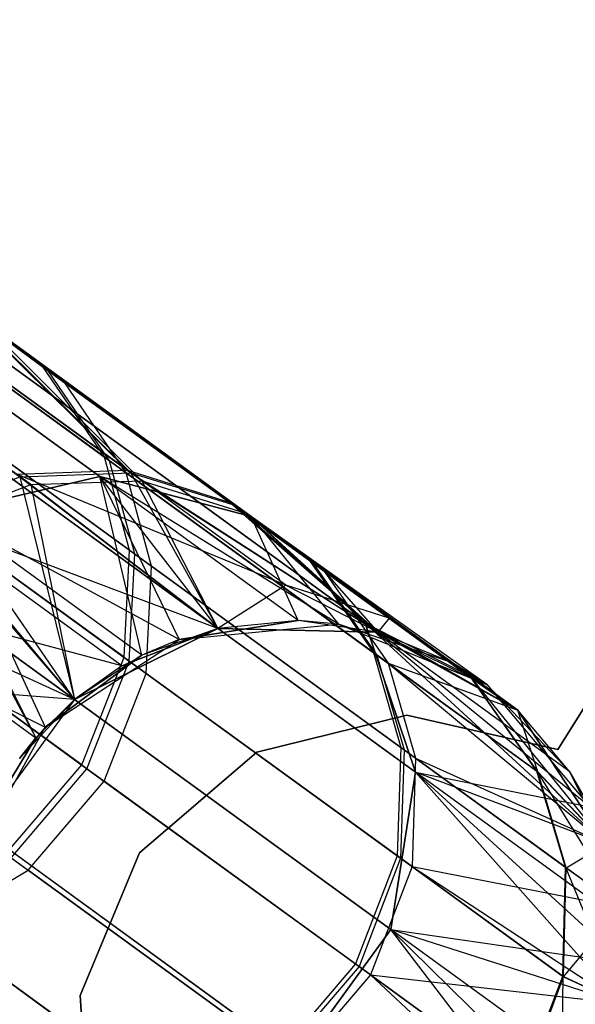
# Model space of a CAD drawing. Extents: x 0.3 to 7.1, y -3.38 to 3.38.
# Tile 442 of 604: x 6.29 to 6.45, y -1.95 to -1.66. Entities that reach past the tile are written whole.
import ezdxf

# ---------------------------------------------------------------- set-up
doc = ezdxf.new("R2010")
doc.units = 0
doc.header["$LTSCALE"] = 2.54
doc.layers.get('0').update_dxf_attribs({"linetype": 'CONTINUOUS'})

# ---------------------------------------------------------------- blocks, each defined once
blk = doc.blocks.new('SINGLES_AVVSTL_STL')
at = {"color": 0}
for p, q in [((6.31743, -1.79478, 56.90238), (6.13204, -1.66009, 56.27062)), ((6.31743, -1.79478, 56.90238), (6.13204, -1.66009, 56.27062)), ((6.13402, -1.66153, 60.05931), (6.31844, -1.79551, 59.42719)), ((6.13402, -1.66153, 60.05931), (6.31844, -1.79551, 59.42719)), ((6.10254, -1.66395, 60.0473), (6.28524, -1.79669, 59.42105)), ((6.10254, -1.66395, 60.0473), (6.28524, -1.79669, 59.42105)), ((6.28848, -1.79904, 52.51915), (6.10886, -1.66854, 53.14683)), ((6.28848, -1.79904, 52.51915), (6.10886, -1.66854, 53.14683)), ((6.3217, -1.79788, 52.52513), (6.1404, -1.66616, 53.15869)), ((6.3217, -1.79788, 52.52513), (6.1404, -1.66616, 53.15869)), ((6.44606, -1.87822, 1.7), (6.5795, -1.66615, 1.7)), ((6.5795, -1.66615, 1.9), (6.44606, -1.87822, 1.9)), ((6.5795, -1.66615, 1.9), (6.44606, -1.87822, 1.9)), ((6.44606, -1.87822, 1.7), (6.5795, -1.66615, 1.7)), ((6.13426, -1.66956, 18.76485), (6.30916, -1.79663, 18.15197)), ((6.13426, -1.66956, 18.76485), (6.30916, -1.79663, 18.15197)), ((6.30916, -1.79663, 22.5369), (6.13426, -1.66956, 21.92401)), ((6.30916, -1.79663, 22.5369), (6.13426, -1.66956, 21.92401)), ((6.17681, -1.67949, 18.78441), (6.35443, -1.80854, 18.162)), ((6.17681, -1.67949, 18.78441), (6.35443, -1.80854, 18.162)), ((6.35443, -1.80854, 22.52687), (6.17681, -1.67949, 21.90446)), ((6.35443, -1.80854, 22.52687), (6.17681, -1.67949, 21.90446)), ((6.29223, -1.7639, 56.55886), (6.1825, -1.68417, 56.24303)), ((6.29223, -1.7639, 56.55886), (6.1825, -1.68417, 56.24303)), ((6.18452, -1.68564, 60.0868), (6.29376, -1.76501, 59.77075)), ((6.18452, -1.68564, 60.0868), (6.29376, -1.76501, 59.77075)), ((6.19104, -1.69038, 53.18583), (6.29872, -1.76861, 52.86893)), ((6.19104, -1.69038, 53.18583), (6.29872, -1.76861, 52.86893)), ((6.20799, -1.70928, 18.80517), (6.3885, -1.84042, 18.17265)), ((6.20799, -1.70928, 18.80517), (6.3885, -1.84042, 18.17265)), ((6.3885, -1.84042, 22.51622), (6.20799, -1.70928, 21.8837)), ((6.3885, -1.84042, 22.51622), (6.20799, -1.70928, 21.8837)), ((6.31051, -1.79078, 56.54774), (6.19957, -1.71018, 56.22842)), ((6.31051, -1.79078, 56.54774), (6.19957, -1.71018, 56.22842)), ((6.20162, -1.71166, 60.10134), (6.31206, -1.79191, 59.78181)), ((6.20162, -1.71166, 60.10134), (6.31206, -1.79191, 59.78181)), ((6.20821, -1.71645, 53.2002), (6.31707, -1.79555, 52.87981)), ((6.20821, -1.71645, 53.2002), (6.31707, -1.79555, 52.87981)), ((6.31802, -1.81864, 56.53958), (6.20619, -1.7374, 56.21771)), ((6.31802, -1.81864, 56.53958), (6.20619, -1.7374, 56.21771)), ((6.20825, -1.7389, 60.11202), (6.31958, -1.81978, 59.78992)), ((6.20825, -1.7389, 60.11202), (6.31958, -1.81978, 59.78992)), ((6.2149, -1.74372, 53.21075), (6.32463, -1.82345, 52.88779)), ((6.2149, -1.74372, 53.21075), (6.32463, -1.82345, 52.88779)), ((6.26903, -1.74704, 56.56928), (6.34781, -1.80428, 56.89525)), ((6.26903, -1.74704, 56.56928), (6.31743, -1.79478, 56.90238)), ((6.26903, -1.74704, 56.56928), (6.31743, -1.79478, 56.90238)), ((6.26903, -1.74704, 56.56928), (6.34781, -1.80428, 56.89525)), ((6.27054, -1.74814, 59.76038), (6.31844, -1.79551, 59.42719)), ((6.27054, -1.74814, 59.76038), (6.31844, -1.79551, 59.42719)), ((6.27054, -1.74814, 59.76038), (6.34883, -1.80502, 59.43426)), ((6.27054, -1.74814, 59.76038), (6.34883, -1.80502, 59.43426)), ((6.22068, -1.7521, 18.82238), (6.40357, -1.88498, 18.18148)), ((6.22068, -1.7521, 18.82238), (6.40357, -1.88498, 18.18148)), ((6.40357, -1.88498, 22.50739), (6.22068, -1.7521, 21.86649)), ((6.40357, -1.88498, 22.50739), (6.22068, -1.7521, 21.86649)), ((6.35213, -1.80741, 52.53201), (6.27545, -1.7517, 52.85874)), ((6.3217, -1.79788, 52.52513), (6.27545, -1.7517, 52.85874)), ((6.3217, -1.79788, 52.52513), (6.27545, -1.7517, 52.85874)), ((6.35213, -1.80741, 52.53201), (6.27545, -1.7517, 52.85874)), ((6.31051, -1.79078, 56.54774), (6.29223, -1.7639, 56.55886)), ((6.29223, -1.7639, 56.55886), (6.37183, -1.82173, 56.88823)), ((6.31051, -1.79078, 56.54774), (6.29223, -1.7639, 56.55886)), ((6.29223, -1.7639, 56.55886), (6.37183, -1.82173, 56.88823)), ((6.31206, -1.79191, 59.78181), (6.29376, -1.76501, 59.77075)), ((6.31206, -1.79191, 59.78181), (6.29376, -1.76501, 59.77075)), ((6.29376, -1.76501, 59.77075), (6.37286, -1.82248, 59.44122)), ((6.29376, -1.76501, 59.77075), (6.37286, -1.82248, 59.44122)), ((6.31707, -1.79555, 52.87981), (6.29872, -1.76861, 52.86893)), ((6.3762, -1.8249, 52.53879), (6.29872, -1.76861, 52.86893)), ((6.31707, -1.79555, 52.87981), (6.29872, -1.76861, 52.86893)), ((6.3762, -1.8249, 52.53879), (6.29872, -1.76861, 52.86893)), ((6.3164, -1.85068, 56.5332), (6.20388, -1.76893, 56.20934)), ((6.3164, -1.85068, 56.5332), (6.20388, -1.76893, 56.20934)), ((6.20596, -1.77044, 60.12035), (6.31797, -1.85182, 59.79626)), ((6.20596, -1.77044, 60.12035), (6.31797, -1.85182, 59.79626)), ((6.21264, -1.77529, 53.21898), (6.32306, -1.85551, 52.89401)), ((6.21264, -1.77529, 53.21898), (6.32306, -1.85551, 52.89401)), ((6.31802, -1.81864, 56.53958), (6.31051, -1.79078, 56.54774)), ((6.31051, -1.79078, 56.54774), (6.39099, -1.84925, 56.88074)), ((6.31051, -1.79078, 56.54774), (6.39099, -1.84925, 56.88074)), ((6.31802, -1.81864, 56.53958), (6.31051, -1.79078, 56.54774)), ((6.31958, -1.81978, 59.78992), (6.31206, -1.79191, 59.78181)), ((6.31206, -1.79191, 59.78181), (6.39203, -1.85001, 59.44865)), ((6.31958, -1.81978, 59.78992), (6.31206, -1.79191, 59.78181)), ((6.31206, -1.79191, 59.78181), (6.39203, -1.85001, 59.44865)), ((6.28424, -1.79596, 56.90856), (6.31743, -1.79478, 56.90238)), ((6.28424, -1.79596, 56.90856), (6.31743, -1.79478, 56.90238)), ((6.31743, -1.79478, 56.90238), (6.34781, -1.80428, 56.89525)), ((6.36474, -1.82915, 57.23264), (6.31743, -1.79478, 56.90238)), ((6.31743, -1.79478, 56.90238), (6.34781, -1.80428, 56.89525)), ((6.36474, -1.82915, 57.23264), (6.31743, -1.79478, 56.90238)), ((6.21195, -1.79815, 18.83209), (6.3962, -1.93201, 18.18647)), ((6.21195, -1.79815, 18.83209), (6.3962, -1.93201, 18.18647)), ((6.3962, -1.93201, 22.5024), (6.21195, -1.79815, 21.85677)), ((6.3962, -1.93201, 22.5024), (6.21195, -1.79815, 21.85677)), ((6.25441, -1.80871, 59.41686), (6.28524, -1.79669, 59.42105)), ((6.25441, -1.80871, 59.41686), (6.28524, -1.79669, 59.42105)), ((6.26308, -1.80743, 18.14485), (6.30916, -1.79663, 18.15197)), ((6.26308, -1.80743, 18.14485), (6.30916, -1.79663, 18.15197)), ((6.30916, -1.79663, 22.5369), (6.26308, -1.80743, 22.54401)), ((6.30916, -1.79663, 22.5369), (6.26308, -1.80743, 22.54401)), ((6.34448, -1.84205, 57.56742), (6.28424, -1.79596, 56.90856)), ((6.34448, -1.84205, 57.56742), (6.28424, -1.79596, 56.90856)), ((6.36474, -1.82915, 57.23264), (6.28424, -1.79596, 56.90856)), ((6.36474, -1.82915, 57.23264), (6.28424, -1.79596, 56.90856)), ((6.28524, -1.79669, 59.42105), (6.31844, -1.79551, 59.42719)), ((6.28524, -1.79669, 59.42105), (6.31844, -1.79551, 59.42719)), ((6.28524, -1.79669, 59.42105), (6.30157, -1.86326, 58.76742)), ((6.28524, -1.79669, 59.42105), (6.30157, -1.86326, 58.76742)), ((6.28524, -1.79669, 59.42105), (6.34448, -1.84205, 58.76742)), ((6.28524, -1.79669, 59.42105), (6.34448, -1.84205, 58.76742)), ((6.28848, -1.79904, 52.51915), (6.3217, -1.79788, 52.52513)), ((6.28848, -1.79904, 52.51915), (6.3217, -1.79788, 52.52513)), ((6.30916, -1.79663, 18.15197), (6.33286, -1.84536, 17.50622)), ((6.3805, -1.84074, 17.50622), (6.30916, -1.79663, 18.15197)), ((6.30916, -1.79663, 18.15197), (6.35443, -1.80854, 18.162)), ((6.3805, -1.84074, 17.50622), (6.30916, -1.79663, 18.15197)), ((6.36847, -1.83972, 17.50622), (6.30916, -1.79663, 18.15197)), ((6.36847, -1.83972, 17.50622), (6.30916, -1.79663, 18.15197)), ((6.30916, -1.79663, 18.15197), (6.33286, -1.84536, 17.50622)), ((6.30916, -1.79663, 18.15197), (6.35443, -1.80854, 18.162)), ((6.32174, -1.85005, 23.18265), (6.30916, -1.79663, 22.5369)), ((6.34448, -1.84205, 23.18265), (6.30916, -1.79663, 22.5369)), ((6.32174, -1.85005, 23.18265), (6.30916, -1.79663, 22.5369)), ((6.34448, -1.84205, 23.18265), (6.30916, -1.79663, 22.5369)), ((6.36847, -1.83972, 23.18265), (6.30916, -1.79663, 22.5369)), ((6.36847, -1.83972, 23.18265), (6.30916, -1.79663, 22.5369)), ((6.35443, -1.80854, 22.52687), (6.30916, -1.79663, 22.5369)), ((6.35443, -1.80854, 22.52687), (6.30916, -1.79663, 22.5369)), ((6.32463, -1.82345, 52.88779), (6.31707, -1.79555, 52.87981)), ((6.39541, -1.85246, 52.54603), (6.31707, -1.79555, 52.87981)), ((6.32463, -1.82345, 52.88779), (6.31707, -1.79555, 52.87981)), ((6.39541, -1.85246, 52.54603), (6.31707, -1.79555, 52.87981)), ((6.31844, -1.79551, 59.42719), (6.34448, -1.84205, 58.76742)), ((6.31844, -1.79551, 59.42719), (6.34448, -1.84205, 58.76742)), ((6.31844, -1.79551, 59.42719), (6.39233, -1.8432, 58.76742)), ((6.31844, -1.79551, 59.42719), (6.34883, -1.80502, 59.43426)), ((6.31844, -1.79551, 59.42719), (6.39233, -1.8432, 58.76742)), ((6.31844, -1.79551, 59.42719), (6.34883, -1.80502, 59.43426)), ((6.3217, -1.79788, 52.52513), (6.34448, -1.84205, 51.88278)), ((6.3217, -1.79788, 52.52513), (6.34448, -1.84205, 51.88278)), ((6.3217, -1.79788, 52.52513), (6.39233, -1.8432, 51.88278)), ((6.3217, -1.79788, 52.52513), (6.35213, -1.80741, 52.53201)), ((6.3217, -1.79788, 52.52513), (6.39233, -1.8432, 51.88278)), ((6.3217, -1.79788, 52.52513), (6.35213, -1.80741, 52.53201)), ((6.30373, -1.88282, 56.53007), (6.19087, -1.80082, 56.20522)), ((6.30373, -1.88282, 56.53007), (6.19087, -1.80082, 56.20522)), ((6.25763, -1.81105, 52.51508), (6.28848, -1.79904, 52.51915)), ((6.25763, -1.81105, 52.51508), (6.28848, -1.79904, 52.51915)), ((6.28848, -1.79904, 52.51915), (6.30157, -1.86326, 51.88278)), ((6.28848, -1.79904, 52.51915), (6.30157, -1.86326, 51.88278)), ((6.28848, -1.79904, 52.51915), (6.34448, -1.84205, 51.88278)), ((6.28848, -1.79904, 52.51915), (6.34448, -1.84205, 51.88278)), ((6.19295, -1.80233, 60.12446), (6.30531, -1.88396, 59.79938)), ((6.19295, -1.80233, 60.12446), (6.30531, -1.88396, 59.79938)), ((6.39563, -1.83902, 57.22904), (6.34781, -1.80428, 56.89525)), ((6.39563, -1.83902, 57.22904), (6.34781, -1.80428, 56.89525)), ((6.34883, -1.80502, 59.43426), (6.39233, -1.8432, 58.76742)), ((6.34883, -1.80502, 59.43426), (6.39233, -1.8432, 58.76742)), ((6.42041, -1.85703, 59.10659), (6.34883, -1.80502, 59.43426)), ((6.42041, -1.85703, 59.10659), (6.34883, -1.80502, 59.43426)), ((6.19966, -1.8072, 53.22303), (6.31041, -1.88767, 52.89709)), ((6.19966, -1.8072, 53.22303), (6.31041, -1.88767, 52.89709)), ((6.31574, -1.85327, 57.56742), (6.25342, -1.80799, 56.91279)), ((6.31574, -1.85327, 57.56742), (6.25342, -1.80799, 56.91279)), ((6.34448, -1.84205, 57.56742), (6.25342, -1.80799, 56.91279)), ((6.34448, -1.84205, 57.56742), (6.25342, -1.80799, 56.91279)), ((6.25441, -1.80871, 59.41686), (6.29004, -1.87472, 58.76742)), ((6.25441, -1.80871, 59.41686), (6.29004, -1.87472, 58.76742)), ((6.25441, -1.80871, 59.41686), (6.30157, -1.86326, 58.76742)), ((6.25441, -1.80871, 59.41686), (6.30157, -1.86326, 58.76742)), ((6.26308, -1.80743, 18.14485), (6.29283, -1.87159, 17.50622)), ((6.33286, -1.84536, 17.50622), (6.26308, -1.80743, 18.14485)), ((6.33286, -1.84536, 17.50622), (6.26308, -1.80743, 18.14485)), ((6.32174, -1.85005, 17.50622), (6.26308, -1.80743, 18.14485)), ((6.32174, -1.85005, 17.50622), (6.26308, -1.80743, 18.14485)), ((6.26308, -1.80743, 18.14485), (6.29283, -1.87159, 17.50622)), ((6.30157, -1.86326, 23.18265), (6.26308, -1.80743, 22.54401)), ((6.30157, -1.86326, 23.18265), (6.26308, -1.80743, 22.54401)), ((6.32174, -1.85005, 23.18265), (6.26308, -1.80743, 22.54401)), ((6.32174, -1.85005, 23.18265), (6.26308, -1.80743, 22.54401)), ((6.35213, -1.80741, 52.53201), (6.39233, -1.8432, 51.88278)), ((6.35213, -1.80741, 52.53201), (6.39233, -1.8432, 51.88278)), ((6.35213, -1.80741, 52.53201), (6.3762, -1.8249, 52.53879)), ((6.35213, -1.80741, 52.53201), (6.3762, -1.8249, 52.53879)), ((6.35443, -1.80854, 18.162), (6.3805, -1.84074, 17.50622)), ((6.42483, -1.85879, 17.50622), (6.35443, -1.80854, 18.162)), ((6.35443, -1.80854, 18.162), (6.3885, -1.84042, 18.17265)), ((6.42483, -1.85879, 17.50622), (6.35443, -1.80854, 18.162)), ((6.41465, -1.85229, 17.50622), (6.35443, -1.80854, 18.162)), ((6.41465, -1.85229, 17.50622), (6.35443, -1.80854, 18.162)), ((6.35443, -1.80854, 18.162), (6.3805, -1.84074, 17.50622)), ((6.35443, -1.80854, 18.162), (6.3885, -1.84042, 18.17265)), ((6.43416, -1.86646, 23.18265), (6.35443, -1.80854, 22.52687)), ((6.41465, -1.85229, 23.18265), (6.35443, -1.80854, 22.52687)), ((6.36847, -1.83972, 23.18265), (6.35443, -1.80854, 22.52687)), ((6.36847, -1.83972, 23.18265), (6.35443, -1.80854, 22.52687)), ((6.39233, -1.8432, 23.18265), (6.35443, -1.80854, 22.52687)), ((6.41465, -1.85229, 23.18265), (6.35443, -1.80854, 22.52687)), ((6.39233, -1.8432, 23.18265), (6.35443, -1.80854, 22.52687)), ((6.43416, -1.86646, 23.18265), (6.35443, -1.80854, 22.52687)), ((6.3885, -1.84042, 22.51622), (6.35443, -1.80854, 22.52687)), ((6.3885, -1.84042, 22.51622), (6.35443, -1.80854, 22.52687)), ((6.25763, -1.81105, 52.51508), (6.29004, -1.87472, 51.88278)), ((6.25763, -1.81105, 52.51508), (6.29004, -1.87472, 51.88278)), ((6.25763, -1.81105, 52.51508), (6.30157, -1.86326, 51.88278)), ((6.25763, -1.81105, 52.51508), (6.30157, -1.86326, 51.88278)), ((6.3164, -1.85068, 56.5332), (6.31802, -1.81864, 56.53958)), ((6.3164, -1.85068, 56.5332), (6.31802, -1.81864, 56.53958)), ((6.31802, -1.81864, 56.53958), (6.39914, -1.87759, 56.87524)), ((6.31802, -1.81864, 56.53958), (6.39914, -1.87759, 56.87524)), ((6.31797, -1.85182, 59.79626), (6.31958, -1.81978, 59.78992)), ((6.31797, -1.85182, 59.79626), (6.31958, -1.81978, 59.78992)), ((6.31958, -1.81978, 59.78992), (6.40019, -1.87835, 59.4541)), ((6.31958, -1.81978, 59.78992), (6.40019, -1.87835, 59.4541)), ((6.37183, -1.82173, 56.88823), (6.39099, -1.84925, 56.88074)), ((6.42015, -1.85684, 57.22551), (6.37183, -1.82173, 56.88823)), ((6.37183, -1.82173, 56.88823), (6.39099, -1.84925, 56.88074)), ((6.42015, -1.85684, 57.22551), (6.37183, -1.82173, 56.88823)), ((6.32306, -1.85551, 52.89401), (6.32463, -1.82345, 52.88779)), ((6.32306, -1.85551, 52.89401), (6.32463, -1.82345, 52.88779)), ((6.40359, -1.88082, 52.55134), (6.32463, -1.82345, 52.88779)), ((6.40359, -1.88082, 52.55134), (6.32463, -1.82345, 52.88779)), ((6.37286, -1.82248, 59.44122), (6.39203, -1.85001, 59.44865)), ((6.37286, -1.82248, 59.44122), (6.42041, -1.85703, 59.10659)), ((6.37286, -1.82248, 59.44122), (6.39203, -1.85001, 59.44865)), ((6.37286, -1.82248, 59.44122), (6.42041, -1.85703, 59.10659)), ((6.3762, -1.8249, 52.53879), (6.39233, -1.8432, 51.88278)), ((6.3762, -1.8249, 52.53879), (6.39233, -1.8432, 51.88278)), ((6.3762, -1.8249, 52.53879), (6.43416, -1.86646, 51.88278)), ((6.3762, -1.8249, 52.53879), (6.43416, -1.86646, 51.88278)), ((6.3762, -1.8249, 52.53879), (6.39541, -1.85246, 52.54603)), ((6.3762, -1.8249, 52.53879), (6.39541, -1.85246, 52.54603)), ((6.30157, -1.86326, 57.56742), (6.2279, -1.82957, 56.91467)), ((6.30157, -1.86326, 57.56742), (6.2279, -1.82957, 56.91467)), ((6.31574, -1.85327, 57.56742), (6.2279, -1.82957, 56.91467)), ((6.31574, -1.85327, 57.56742), (6.2279, -1.82957, 56.91467)), ((6.22888, -1.83029, 59.41499), (6.29004, -1.87472, 58.76742)), ((6.22888, -1.83029, 59.41499), (6.29004, -1.87472, 58.76742)), ((6.36474, -1.82915, 57.23264), (6.34448, -1.84205, 57.56742)), ((6.36474, -1.82915, 57.23264), (6.34448, -1.84205, 57.56742)), ((6.39563, -1.83902, 57.22904), (6.36474, -1.82915, 57.23264)), ((6.36474, -1.82915, 57.23264), (6.39233, -1.8432, 57.56742)), ((6.36474, -1.82915, 57.23264), (6.39233, -1.8432, 57.56742)), ((6.39563, -1.83902, 57.22904), (6.36474, -1.82915, 57.23264)), ((6.23209, -1.83262, 52.51326), (6.29004, -1.87472, 51.88278)), ((6.23209, -1.83262, 52.51326), (6.29004, -1.87472, 51.88278)), ((6.17709, -1.8339, 53.22177), (6.28774, -1.91428, 52.89613)), ((6.17709, -1.8339, 53.22177), (6.28774, -1.91428, 52.89613)), ((6.18382, -1.83687, 18.83209), (6.36806, -1.97073, 18.18647)), ((6.18382, -1.83687, 18.83209), (6.36806, -1.97073, 18.18647)), ((6.36806, -1.97073, 22.5024), (6.18382, -1.83687, 21.85677)), ((6.36806, -1.97073, 22.5024), (6.18382, -1.83687, 21.85677)), ((6.22674, -1.83847, 18.14229), (6.29283, -1.87159, 17.50622)), ((6.22674, -1.83847, 18.14229), (6.29283, -1.87159, 17.50622)), ((6.39563, -1.83902, 57.22904), (6.39233, -1.8432, 57.56742)), ((6.39563, -1.83902, 57.22904), (6.39233, -1.8432, 57.56742)), ((6.42015, -1.85684, 57.22551), (6.39563, -1.83902, 57.22904)), ((6.39563, -1.83902, 57.22904), (6.43416, -1.86646, 57.56742)), ((6.39563, -1.83902, 57.22904), (6.43416, -1.86646, 57.56742)), ((6.42015, -1.85684, 57.22551), (6.39563, -1.83902, 57.22904)), ((6.34448, -1.84205, 23.18265), (6.30157, -1.86326, 51.88278)), ((6.30157, -1.86326, 51.88278), (6.34448, -1.84205, 51.88278)), ((6.34448, -1.84205, 23.18265), (6.30157, -1.86326, 51.88278)), ((6.30157, -1.86326, 51.88278), (6.34448, -1.84205, 51.88278)), ((6.34448, -1.84205, 58.76742), (6.30157, -1.86326, 58.76742)), ((6.34448, -1.84205, 58.76742), (6.30157, -1.86326, 58.76742)), ((6.34448, -1.84205, 57.56742), (6.31574, -1.85327, 57.56742)), ((6.31574, -1.85327, 57.56742), (6.34448, -1.84205, 58.76742)), ((6.31574, -1.85327, 57.56742), (6.34448, -1.84205, 58.76742)), ((6.34448, -1.84205, 57.56742), (6.31574, -1.85327, 57.56742)), ((6.34448, -1.84205, 23.18265), (6.32174, -1.85005, 23.18265)), ((6.34448, -1.84205, 23.18265), (6.32174, -1.85005, 23.18265)), ((6.36847, -1.83972, 17.50622), (6.33286, -1.84536, 17.50622)), ((6.33286, -1.84536, 1.70622), (6.36847, -1.83972, 17.50622)), ((6.33286, -1.84536, 1.70622), (6.36847, -1.83972, 17.50622)), ((6.36847, -1.83972, 17.50622), (6.33286, -1.84536, 17.50622)), ((6.33286, -1.84536, 1.70622), (6.3805, -1.84074, 1.70622)), ((6.33286, -1.84536, 1.70622), (6.3805, -1.84074, 1.70622)), ((6.36847, -1.83972, 23.18265), (6.34448, -1.84205, 51.88278)), ((6.36847, -1.83972, 23.18265), (6.34448, -1.84205, 51.88278)), ((6.36847, -1.83972, 23.18265), (6.34448, -1.84205, 23.18265)), ((6.36847, -1.83972, 23.18265), (6.34448, -1.84205, 23.18265)), ((6.39233, -1.8432, 23.18265), (6.34448, -1.84205, 51.88278)), ((6.34448, -1.84205, 51.88278), (6.39233, -1.8432, 51.88278)), ((6.39233, -1.8432, 23.18265), (6.34448, -1.84205, 51.88278)), ((6.34448, -1.84205, 23.18265), (6.34448, -1.84205, 51.88278)), ((6.34448, -1.84205, 23.18265), (6.34448, -1.84205, 51.88278)), ((6.34448, -1.84205, 51.88278), (6.39233, -1.8432, 51.88278)), ((6.39233, -1.8432, 58.76742), (6.34448, -1.84205, 58.76742)), ((6.39233, -1.8432, 57.56742), (6.34448, -1.84205, 57.56742)), ((6.34448, -1.84205, 57.56742), (6.34448, -1.84205, 58.76742)), ((6.39233, -1.8432, 58.76742), (6.34448, -1.84205, 58.76742)), ((6.34448, -1.84205, 57.56742), (6.34448, -1.84205, 58.76742)), ((6.39233, -1.8432, 57.56742), (6.34448, -1.84205, 57.56742)), ((6.3805, -1.84074, 17.50622), (6.36847, -1.83972, 17.50622)), ((6.3805, -1.84074, 1.70622), (6.36847, -1.83972, 17.50622)), ((6.3805, -1.84074, 17.50622), (6.36847, -1.83972, 17.50622)), ((6.3805, -1.84074, 1.70622), (6.36847, -1.83972, 17.50622)), ((6.39233, -1.8432, 23.18265), (6.36847, -1.83972, 23.18265)), ((6.39233, -1.8432, 23.18265), (6.36847, -1.83972, 23.18265)), ((6.3805, -1.84074, 1.70622), (6.42483, -1.85879, 1.70622)), ((6.41465, -1.85229, 17.50622), (6.3805, -1.84074, 17.50622)), ((6.41465, -1.85229, 17.50622), (6.3805, -1.84074, 17.50622)), ((6.41465, -1.85229, 17.50622), (6.3805, -1.84074, 1.70622)), ((6.3805, -1.84074, 1.70622), (6.3805, -1.84074, 17.50622)), ((6.41465, -1.85229, 17.50622), (6.3805, -1.84074, 1.70622)), ((6.3805, -1.84074, 1.70622), (6.42483, -1.85879, 1.70622)), ((6.3805, -1.84074, 1.70622), (6.3805, -1.84074, 17.50622)), ((6.3885, -1.84042, 18.17265), (6.42483, -1.85879, 17.50622)), ((6.4557, -1.89537, 17.50622), (6.3885, -1.84042, 18.17265)), ((6.3885, -1.84042, 18.17265), (6.40357, -1.88498, 18.18148)), ((6.4557, -1.89537, 17.50622), (6.3885, -1.84042, 18.17265)), ((6.4497, -1.88489, 17.50622), (6.3885, -1.84042, 18.17265)), ((6.4497, -1.88489, 17.50622), (6.3885, -1.84042, 18.17265)), ((6.3885, -1.84042, 18.17265), (6.42483, -1.85879, 17.50622)), ((6.3885, -1.84042, 18.17265), (6.40357, -1.88498, 18.18148)), ((6.43416, -1.86646, 23.18265), (6.3885, -1.84042, 22.51622)), ((6.4497, -1.88489, 23.18265), (6.3885, -1.84042, 22.51622)), ((6.43416, -1.86646, 23.18265), (6.3885, -1.84042, 22.51622)), ((6.4497, -1.88489, 23.18265), (6.3885, -1.84042, 22.51622)), ((6.46039, -1.9065, 23.18265), (6.3885, -1.84042, 22.51622)), ((6.46039, -1.9065, 23.18265), (6.3885, -1.84042, 22.51622)), ((6.40357, -1.88498, 22.50739), (6.3885, -1.84042, 22.51622)), ((6.40357, -1.88498, 22.50739), (6.3885, -1.84042, 22.51622)), ((6.43416, -1.86646, 23.18265), (6.39233, -1.8432, 51.88278)), ((6.39233, -1.8432, 51.88278), (6.43416, -1.86646, 51.88278)), ((6.43416, -1.86646, 23.18265), (6.39233, -1.8432, 51.88278)), ((6.41465, -1.85229, 23.18265), (6.39233, -1.8432, 51.88278)), ((6.41465, -1.85229, 23.18265), (6.39233, -1.8432, 51.88278)), ((6.41465, -1.85229, 23.18265), (6.39233, -1.8432, 23.18265)), ((6.39233, -1.8432, 23.18265), (6.39233, -1.8432, 51.88278)), ((6.39233, -1.8432, 23.18265), (6.39233, -1.8432, 51.88278)), ((6.41465, -1.85229, 23.18265), (6.39233, -1.8432, 23.18265)), ((6.39233, -1.8432, 51.88278), (6.43416, -1.86646, 51.88278)), ((6.42041, -1.85703, 59.10659), (6.39233, -1.8432, 58.76742)), ((6.42041, -1.85703, 59.10659), (6.39233, -1.8432, 58.76742)), ((6.43416, -1.86646, 58.76742), (6.39233, -1.8432, 58.76742)), ((6.43416, -1.86646, 57.56742), (6.39233, -1.8432, 57.56742)), ((6.39233, -1.8432, 57.56742), (6.39233, -1.8432, 58.76742)), ((6.43416, -1.86646, 58.76742), (6.39233, -1.8432, 58.76742)), ((6.39233, -1.8432, 57.56742), (6.39233, -1.8432, 58.76742)), ((6.43416, -1.86646, 57.56742), (6.39233, -1.8432, 57.56742)), ((6.29283, -1.87159, 1.70622), (6.33286, -1.84536, 1.70622)), ((6.29283, -1.87159, 1.70622), (6.33286, -1.84536, 1.70622)), ((6.33286, -1.84536, 17.50622), (6.32174, -1.85005, 17.50622)), ((6.33286, -1.84536, 1.70622), (6.32174, -1.85005, 17.50622)), ((6.33286, -1.84536, 17.50622), (6.32174, -1.85005, 17.50622)), ((6.33286, -1.84536, 1.70622), (6.32174, -1.85005, 17.50622)), ((6.33286, -1.84536, 1.70622), (6.33286, -1.84536, 17.50622)), ((6.33286, -1.84536, 1.70622), (6.33286, -1.84536, 17.50622)), ((6.32174, -1.85005, 17.50622), (6.29283, -1.87159, 17.50622)), ((6.29283, -1.87159, 1.70622), (6.32174, -1.85005, 17.50622)), ((6.29283, -1.87159, 1.70622), (6.32174, -1.85005, 17.50622)), ((6.32174, -1.85005, 17.50622), (6.29283, -1.87159, 17.50622)), ((6.32174, -1.85005, 23.18265), (6.30157, -1.86326, 51.88278)), ((6.32174, -1.85005, 23.18265), (6.30157, -1.86326, 51.88278)), ((6.32174, -1.85005, 23.18265), (6.30157, -1.86326, 23.18265)), ((6.32174, -1.85005, 23.18265), (6.30157, -1.86326, 23.18265)), ((6.30373, -1.88282, 56.53007), (6.3164, -1.85068, 56.5332)), ((6.30373, -1.88282, 56.53007), (6.3164, -1.85068, 56.5332)), ((6.3164, -1.85068, 56.5332), (6.39803, -1.90999, 56.87096)), ((6.3164, -1.85068, 56.5332), (6.39803, -1.90999, 56.87096)), ((6.39099, -1.84925, 56.88074), (6.39914, -1.87759, 56.87524)), ((6.43985, -1.88475, 57.22174), (6.39099, -1.84925, 56.88074)), ((6.39099, -1.84925, 56.88074), (6.39914, -1.87759, 56.87524)), ((6.43985, -1.88475, 57.22174), (6.39099, -1.84925, 56.88074)), ((6.39203, -1.85001, 59.44865), (6.44011, -1.88494, 59.11033)), ((6.39203, -1.85001, 59.44865), (6.40019, -1.87835, 59.4541)), ((6.39203, -1.85001, 59.44865), (6.44011, -1.88494, 59.11033)), ((6.39203, -1.85001, 59.44865), (6.40019, -1.87835, 59.4541)), ((6.31574, -1.85327, 57.56742), (6.30157, -1.86326, 58.76742)), ((6.31574, -1.85327, 57.56742), (6.30157, -1.86326, 58.76742)), ((6.31574, -1.85327, 57.56742), (6.30157, -1.86326, 57.56742)), ((6.31574, -1.85327, 57.56742), (6.30157, -1.86326, 57.56742)), ((6.30531, -1.88396, 59.79938), (6.31797, -1.85182, 59.79626)), ((6.30531, -1.88396, 59.79938), (6.31797, -1.85182, 59.79626)), ((6.31797, -1.85182, 59.79626), (6.39909, -1.91075, 59.45836)), ((6.31797, -1.85182, 59.79626), (6.39909, -1.91075, 59.45836)), ((6.39541, -1.85246, 52.54603), (6.43416, -1.86646, 51.88278)), ((6.39541, -1.85246, 52.54603), (6.43416, -1.86646, 51.88278)), ((6.39541, -1.85246, 52.54603), (6.46039, -1.9065, 51.88278)), ((6.39541, -1.85246, 52.54603), (6.46039, -1.9065, 51.88278)), ((6.39541, -1.85246, 52.54603), (6.40359, -1.88082, 52.55134)), ((6.39541, -1.85246, 52.54603), (6.40359, -1.88082, 52.55134)), ((6.42483, -1.85879, 17.50622), (6.41465, -1.85229, 17.50622)), ((6.41465, -1.85229, 17.50622), (6.42483, -1.85879, 1.70622)), ((6.42483, -1.85879, 17.50622), (6.41465, -1.85229, 17.50622)), ((6.41465, -1.85229, 17.50622), (6.42483, -1.85879, 1.70622)), ((6.30157, -1.86326, 57.56742), (6.21147, -1.85624, 56.91411)), ((6.30157, -1.86326, 57.56742), (6.21147, -1.85624, 56.91411)), ((6.31041, -1.88767, 52.89709), (6.32306, -1.85551, 52.89401)), ((6.31041, -1.88767, 52.89709), (6.32306, -1.85551, 52.89401)), ((6.40251, -1.91324, 52.55548), (6.32306, -1.85551, 52.89401)), ((6.40251, -1.91324, 52.55548), (6.32306, -1.85551, 52.89401)), ((6.43985, -1.88475, 57.22174), (6.42015, -1.85684, 57.22551)), ((6.42015, -1.85684, 57.22551), (6.46039, -1.9065, 57.56742)), ((6.42015, -1.85684, 57.22551), (6.46039, -1.9065, 57.56742)), ((6.42015, -1.85684, 57.22551), (6.43416, -1.86646, 57.56742)), ((6.42015, -1.85684, 57.22551), (6.43416, -1.86646, 57.56742)), ((6.43985, -1.88475, 57.22174), (6.42015, -1.85684, 57.22551)), ((6.44011, -1.88494, 59.11033), (6.42041, -1.85703, 59.10659)), ((6.42041, -1.85703, 59.10659), (6.43416, -1.86646, 58.76742)), ((6.42041, -1.85703, 59.10659), (6.43416, -1.86646, 58.76742)), ((6.44011, -1.88494, 59.11033), (6.42041, -1.85703, 59.10659)), ((6.42483, -1.85879, 1.70622), (6.4557, -1.89537, 1.70622)), ((6.4497, -1.88489, 17.50622), (6.42483, -1.85879, 17.50622)), ((6.42483, -1.85879, 17.50622), (6.42483, -1.85879, 1.70622)), ((6.42483, -1.85879, 17.50622), (6.42483, -1.85879, 1.70622)), ((6.4497, -1.88489, 17.50622), (6.42483, -1.85879, 17.50622)), ((6.4497, -1.88489, 17.50622), (6.42483, -1.85879, 1.70622)), ((6.4497, -1.88489, 17.50622), (6.42483, -1.85879, 1.70622)), ((6.42483, -1.85879, 1.70622), (6.4557, -1.89537, 1.70622)), ((6.30157, -1.86326, 57.56742), (6.27344, -1.90198, 57.56742)), ((6.30157, -1.86326, 57.56742), (6.27344, -1.90198, 57.56742)), ((6.30157, -1.86326, 23.18265), (6.28515, -1.88091, 23.18265)), ((6.30157, -1.86326, 23.18265), (6.28515, -1.88091, 23.18265)), ((6.30157, -1.86326, 23.18265), (6.29004, -1.87472, 51.88278)), ((6.29004, -1.87472, 51.88278), (6.30157, -1.86326, 51.88278)), ((6.30157, -1.86326, 23.18265), (6.29004, -1.87472, 51.88278)), ((6.29004, -1.87472, 51.88278), (6.30157, -1.86326, 51.88278)), ((6.30157, -1.86326, 58.76742), (6.29004, -1.87472, 58.76742)), ((6.30157, -1.86326, 57.56742), (6.29004, -1.87472, 58.76742)), ((6.30157, -1.86326, 58.76742), (6.29004, -1.87472, 58.76742)), ((6.30157, -1.86326, 57.56742), (6.29004, -1.87472, 58.76742)), ((6.30157, -1.86326, 23.18265), (6.30157, -1.86326, 51.88278)), ((6.30157, -1.86326, 23.18265), (6.30157, -1.86326, 51.88278)), ((6.30157, -1.86326, 57.56742), (6.30157, -1.86326, 58.76742)), ((6.30157, -1.86326, 57.56742), (6.30157, -1.86326, 58.76742)), ((6.35614, -1.87906, 1.9), (6.401, -1.86796, 1.9)), ((6.401, -1.86796, 1.7), (6.35614, -1.87906, 1.7)), ((6.401, -1.86796, 1.7), (6.35614, -1.87906, 1.7)), ((6.35614, -1.87906, 1.9), (6.401, -1.86796, 1.9)), ((6.401, -1.86796, 1.9), (6.44606, -1.87822, 1.9)), ((6.44606, -1.87822, 1.7), (6.401, -1.86796, 1.7)), ((6.401, -1.86796, 1.7), (6.401, -1.86796, 1.9)), ((6.401, -1.86796, 1.7), (6.401, -1.86796, 1.9)), ((6.44606, -1.87822, 1.7), (6.401, -1.86796, 1.7)), ((6.401, -1.86796, 1.9), (6.44606, -1.87822, 1.9)), ((6.46039, -1.9065, 23.18265), (6.43416, -1.86646, 51.88278)), ((6.43416, -1.86646, 51.88278), (6.46039, -1.9065, 51.88278)), ((6.4497, -1.88489, 23.18265), (6.43416, -1.86646, 51.88278)), ((6.46039, -1.9065, 23.18265), (6.43416, -1.86646, 51.88278)), ((6.4497, -1.88489, 23.18265), (6.43416, -1.86646, 51.88278)), ((6.4497, -1.88489, 23.18265), (6.43416, -1.86646, 23.18265)), ((6.43416, -1.86646, 23.18265), (6.43416, -1.86646, 51.88278)), ((6.43416, -1.86646, 23.18265), (6.43416, -1.86646, 51.88278)), ((6.4497, -1.88489, 23.18265), (6.43416, -1.86646, 23.18265)), ((6.43416, -1.86646, 51.88278), (6.46039, -1.9065, 51.88278)), ((6.44011, -1.88494, 59.11033), (6.43416, -1.86646, 58.76742)), ((6.44011, -1.88494, 59.11033), (6.43416, -1.86646, 58.76742)), ((6.46039, -1.9065, 58.76742), (6.43416, -1.86646, 58.76742)), ((6.46039, -1.9065, 57.56742), (6.43416, -1.86646, 57.56742)), ((6.43416, -1.86646, 57.56742), (6.43416, -1.86646, 58.76742)), ((6.46039, -1.9065, 58.76742), (6.43416, -1.86646, 58.76742)), ((6.43416, -1.86646, 57.56742), (6.43416, -1.86646, 58.76742)), ((6.46039, -1.9065, 57.56742), (6.43416, -1.86646, 57.56742)), ((6.26957, -1.91342, 1.70622), (6.29283, -1.87159, 1.70622)), ((6.26957, -1.91342, 1.70622), (6.29283, -1.87159, 1.70622)), ((6.29283, -1.87159, 17.50622), (6.28515, -1.88091, 17.50622)), ((6.29283, -1.87159, 1.70622), (6.28515, -1.88091, 17.50622)), ((6.29283, -1.87159, 17.50622), (6.28515, -1.88091, 17.50622)), ((6.29283, -1.87159, 1.70622), (6.28515, -1.88091, 17.50622)), ((6.29283, -1.87159, 1.70622), (6.29283, -1.87159, 17.50622)), ((6.29283, -1.87159, 1.70622), (6.29283, -1.87159, 17.50622)), ((6.27344, -1.90198, 51.88278), (6.29004, -1.87472, 51.88278)), ((6.27344, -1.90198, 51.88278), (6.29004, -1.87472, 51.88278)), ((6.29004, -1.87472, 58.76742), (6.27344, -1.90198, 58.76742)), ((6.27344, -1.90198, 57.56742), (6.29004, -1.87472, 58.76742)), ((6.27344, -1.90198, 57.56742), (6.29004, -1.87472, 58.76742)), ((6.29004, -1.87472, 58.76742), (6.27344, -1.90198, 58.76742)), ((6.28515, -1.88091, 23.18265), (6.29004, -1.87472, 51.88278)), ((6.28515, -1.88091, 23.18265), (6.29004, -1.87472, 51.88278)), ((6.39914, -1.87759, 56.87524), (6.39803, -1.90999, 56.87096)), ((6.39914, -1.87759, 56.87524), (6.39803, -1.90999, 56.87096)), ((6.44839, -1.91336, 57.21897), (6.39914, -1.87759, 56.87524)), ((6.44839, -1.91336, 57.21897), (6.39914, -1.87759, 56.87524)), ((6.32106, -1.90914, 1.9), (6.35614, -1.87906, 1.9)), ((6.35614, -1.87906, 1.7), (6.32106, -1.90914, 1.7)), ((6.35614, -1.87906, 1.7), (6.32106, -1.90914, 1.7)), ((6.32106, -1.90914, 1.9), (6.35614, -1.87906, 1.9)), ((6.35614, -1.87906, 1.7), (6.35614, -1.87906, 1.9)), ((6.35614, -1.87906, 1.7), (6.35614, -1.87906, 1.9)), ((6.40019, -1.87835, 59.4541), (6.39909, -1.91075, 59.45836)), ((6.40019, -1.87835, 59.4541), (6.39909, -1.91075, 59.45836)), ((6.40019, -1.87835, 59.4541), (6.44865, -1.91356, 59.11307)), ((6.40019, -1.87835, 59.4541), (6.44865, -1.91356, 59.11307)), ((6.44606, -1.87822, 1.9), (6.44606, -1.87822, 1.7)), ((6.44606, -1.87822, 1.9), (6.44606, -1.87822, 1.7)), ((6.28107, -1.90944, 56.53104), (6.30373, -1.88282, 56.53007)), ((6.28107, -1.90944, 56.53104), (6.30373, -1.88282, 56.53007)), ((6.30373, -1.88282, 56.53007), (6.38561, -1.94231, 56.86884)), ((6.30373, -1.88282, 56.53007), (6.38561, -1.94231, 56.86884)), ((6.40359, -1.88082, 52.55134), (6.40251, -1.91324, 52.55548)), ((6.40359, -1.88082, 52.55134), (6.40251, -1.91324, 52.55548)), ((6.40359, -1.88082, 52.55134), (6.46039, -1.9065, 51.88278)), ((6.40359, -1.88082, 52.55134), (6.46039, -1.9065, 51.88278)), ((6.40359, -1.88082, 52.55134), (6.46504, -1.92546, 51.88278)), ((6.40359, -1.88082, 52.55134), (6.46504, -1.92546, 51.88278)), ((6.28264, -1.91058, 59.79841), (6.30531, -1.88396, 59.79938)), ((6.28264, -1.91058, 59.79841), (6.30531, -1.88396, 59.79938)), ((6.30531, -1.88396, 59.79938), (6.38667, -1.94308, 59.46046)), ((6.30531, -1.88396, 59.79938), (6.38667, -1.94308, 59.46046)), ((6.40357, -1.88498, 18.18148), (6.3962, -1.93201, 18.18647)), ((6.40357, -1.88498, 18.18148), (6.3962, -1.93201, 18.18647)), ((6.3962, -1.93201, 22.5024), (6.40357, -1.88498, 22.50739)), ((6.3962, -1.93201, 22.5024), (6.40357, -1.88498, 22.50739)), ((6.40357, -1.88498, 18.18148), (6.4557, -1.89537, 17.50622)), ((6.46602, -1.94211, 17.50622), (6.40357, -1.88498, 18.18148)), ((6.46602, -1.94211, 17.50622), (6.40357, -1.88498, 18.18148)), ((6.46559, -1.93004, 17.50622), (6.40357, -1.88498, 18.18148)), ((6.46559, -1.93004, 17.50622), (6.40357, -1.88498, 18.18148)), ((6.40357, -1.88498, 18.18148), (6.4557, -1.89537, 17.50622)), ((6.46039, -1.9065, 23.18265), (6.40357, -1.88498, 22.50739)), ((6.46559, -1.93004, 23.18265), (6.40357, -1.88498, 22.50739)), ((6.46039, -1.9065, 23.18265), (6.40357, -1.88498, 22.50739)), ((6.46559, -1.93004, 23.18265), (6.40357, -1.88498, 22.50739)), ((6.465, -1.95414, 23.18265), (6.40357, -1.88498, 22.50739)), ((6.465, -1.95414, 23.18265), (6.40357, -1.88498, 22.50739)), ((6.44839, -1.91336, 57.21897), (6.43985, -1.88475, 57.22174)), ((6.43985, -1.88475, 57.22174), (6.46504, -1.92546, 57.56742)), ((6.43985, -1.88475, 57.22174), (6.46504, -1.92546, 57.56742)), ((6.43985, -1.88475, 57.22174), (6.46039, -1.9065, 57.56742)), ((6.43985, -1.88475, 57.22174), (6.46039, -1.9065, 57.56742)), ((6.44839, -1.91336, 57.21897), (6.43985, -1.88475, 57.22174)), ((6.44865, -1.91356, 59.11307), (6.44011, -1.88494, 59.11033)), ((6.44011, -1.88494, 59.11033), (6.46039, -1.9065, 58.76742)), ((6.44011, -1.88494, 59.11033), (6.46039, -1.9065, 58.76742)), ((6.44865, -1.91356, 59.11307), (6.44011, -1.88494, 59.11033)), ((6.4557, -1.89537, 17.50622), (6.4497, -1.88489, 17.50622)), ((6.4497, -1.88489, 17.50622), (6.4557, -1.89537, 1.70622)), ((6.4497, -1.88489, 17.50622), (6.4557, -1.89537, 1.70622)), ((6.4557, -1.89537, 17.50622), (6.4497, -1.88489, 17.50622)), ((6.46039, -1.9065, 23.18265), (6.4497, -1.88489, 23.18265)), ((6.46039, -1.9065, 23.18265), (6.4497, -1.88489, 23.18265)), ((6.28774, -1.91428, 52.89613), (6.31041, -1.88767, 52.89709)), ((6.28774, -1.91428, 52.89613), (6.31041, -1.88767, 52.89709)), ((6.3901, -1.94557, 52.55752), (6.31041, -1.88767, 52.89709)), ((6.3901, -1.94557, 52.55752), (6.31041, -1.88767, 52.89709)), ((6.44865, -1.91356, 59.11307), (6.46039, -1.9065, 58.76742)), ((6.44865, -1.91356, 59.11307), (6.46039, -1.9065, 58.76742)), ((6.28107, -1.90944, 56.53104), (6.36287, -1.96887, 56.8695)), ((6.28107, -1.90944, 56.53104), (6.36287, -1.96887, 56.8695)), ((6.30325, -1.95178, 1.9), (6.32106, -1.90914, 1.9)), ((6.32106, -1.90914, 1.7), (6.30325, -1.95178, 1.7)), ((6.32106, -1.90914, 1.7), (6.30325, -1.95178, 1.7)), ((6.30325, -1.95178, 1.9), (6.32106, -1.90914, 1.9)), ((6.32106, -1.90914, 1.7), (6.32106, -1.90914, 1.9)), ((6.32106, -1.90914, 1.7), (6.32106, -1.90914, 1.9)), ((6.39803, -1.90999, 56.87096), (6.38561, -1.94231, 56.86884)), ((6.39803, -1.90999, 56.87096), (6.38561, -1.94231, 56.86884)), ((6.44758, -1.94599, 57.21682), (6.39803, -1.90999, 56.87096)), ((6.44758, -1.94599, 57.21682), (6.39803, -1.90999, 56.87096)), ((6.28264, -1.91058, 59.79841), (6.36393, -1.96964, 59.4598)), ((6.28264, -1.91058, 59.79841), (6.36393, -1.96964, 59.4598)), ((6.39909, -1.91075, 59.45836), (6.38667, -1.94308, 59.46046)), ((6.39909, -1.91075, 59.45836), (6.38667, -1.94308, 59.46046)), ((6.39909, -1.91075, 59.45836), (6.44785, -1.94618, 59.11521)), ((6.39909, -1.91075, 59.45836), (6.44785, -1.94618, 59.11521)), ((6.25932, -1.93127, 52.89152), (6.28774, -1.91428, 52.89613)), ((6.25932, -1.93127, 52.89152), (6.28774, -1.91428, 52.89613)), ((6.36735, -1.97213, 52.55688), (6.28774, -1.91428, 52.89613)), ((6.36735, -1.97213, 52.55688), (6.28774, -1.91428, 52.89613)), ((6.40251, -1.91324, 52.55548), (6.3901, -1.94557, 52.55752)), ((6.40251, -1.91324, 52.55548), (6.3901, -1.94557, 52.55752)), ((6.40251, -1.91324, 52.55548), (6.46504, -1.92546, 51.88278)), ((6.40251, -1.91324, 52.55548), (6.46504, -1.92546, 51.88278)), ((6.40251, -1.91324, 52.55548), (6.465, -1.95414, 51.88278)), ((6.40251, -1.91324, 52.55548), (6.465, -1.95414, 51.88278)), ((6.44758, -1.94599, 57.21682), (6.44839, -1.91336, 57.21897)), ((6.44758, -1.94599, 57.21682), (6.44839, -1.91336, 57.21897)), ((6.44785, -1.94618, 59.11521), (6.44865, -1.91356, 59.11307)), ((6.44785, -1.94618, 59.11521), (6.44865, -1.91356, 59.11307)), ((6.44839, -1.91336, 57.21897), (6.465, -1.95414, 57.56742)), ((6.44839, -1.91336, 57.21897), (6.465, -1.95414, 57.56742)), ((6.44839, -1.91336, 57.21897), (6.46504, -1.92546, 57.56742)), ((6.44839, -1.91336, 57.21897), (6.46504, -1.92546, 57.56742)), ((6.44865, -1.91356, 59.11307), (6.46504, -1.92546, 58.76742)), ((6.44865, -1.91356, 59.11307), (6.46504, -1.92546, 58.76742)), ((6.25268, -1.92645, 56.53575), (6.33411, -1.98561, 56.87267)), ((6.25268, -1.92645, 56.53575), (6.33411, -1.98561, 56.87267)), ((6.25425, -1.92759, 59.79373), (6.33516, -1.98638, 59.45665)), ((6.25425, -1.92759, 59.79373), (6.33516, -1.98638, 59.45665)), ((6.44785, -1.94618, 59.11521), (6.46504, -1.92546, 58.76742)), ((6.44785, -1.94618, 59.11521), (6.46504, -1.92546, 58.76742)), ((6.33857, -1.98885, 52.55382), (6.25932, -1.93127, 52.89152)), ((6.33857, -1.98885, 52.55382), (6.25932, -1.93127, 52.89152)), ((6.3962, -1.93201, 18.18647), (6.36806, -1.97073, 18.18647)), ((6.3962, -1.93201, 18.18647), (6.36806, -1.97073, 18.18647)), ((6.36806, -1.97073, 22.5024), (6.3962, -1.93201, 22.5024)), ((6.36806, -1.97073, 22.5024), (6.3962, -1.93201, 22.5024)), ((6.3962, -1.93201, 18.18647), (6.46602, -1.94211, 17.50622)), ((6.45345, -1.98829, 17.50622), (6.3962, -1.93201, 18.18647)), ((6.45345, -1.98829, 17.50622), (6.3962, -1.93201, 18.18647)), ((6.45867, -1.9774, 17.50622), (6.3962, -1.93201, 18.18647)), ((6.45867, -1.9774, 17.50622), (6.3962, -1.93201, 18.18647)), ((6.3962, -1.93201, 18.18647), (6.46602, -1.94211, 17.50622)), ((6.465, -1.95414, 23.18265), (6.3962, -1.93201, 22.5024)), ((6.45867, -1.9774, 23.18265), (6.3962, -1.93201, 22.5024)), ((6.465, -1.95414, 23.18265), (6.3962, -1.93201, 22.5024)), ((6.45867, -1.9774, 23.18265), (6.3962, -1.93201, 22.5024)), ((6.44696, -1.99847, 23.18265), (6.3962, -1.93201, 22.5024)), ((6.44696, -1.99847, 23.18265), (6.3962, -1.93201, 22.5024)), ((6.38561, -1.94231, 56.86884), (6.36287, -1.96887, 56.8695)), ((6.38561, -1.94231, 56.86884), (6.36287, -1.96887, 56.8695)), ((6.43531, -1.97842, 57.21575), (6.38561, -1.94231, 56.86884)), ((6.43531, -1.97842, 57.21575), (6.38561, -1.94231, 56.86884)), ((6.38667, -1.94308, 59.46046), (6.36393, -1.96964, 59.4598)), ((6.38667, -1.94308, 59.46046), (6.36393, -1.96964, 59.4598)), ((6.38667, -1.94308, 59.46046), (6.43558, -1.97861, 59.11627)), ((6.38667, -1.94308, 59.46046), (6.43558, -1.97861, 59.11627)), ((6.3901, -1.94557, 52.55752), (6.36735, -1.97213, 52.55688)), ((6.3901, -1.94557, 52.55752), (6.36735, -1.97213, 52.55688)), ((6.3901, -1.94557, 52.55752), (6.465, -1.95414, 51.88278)), ((6.3901, -1.94557, 52.55752), (6.465, -1.95414, 51.88278)), ((6.3901, -1.94557, 52.55752), (6.44696, -1.99847, 51.88278)), ((6.3901, -1.94557, 52.55752), (6.44696, -1.99847, 51.88278)), ((6.43531, -1.97842, 57.21575), (6.44758, -1.94599, 57.21682)), ((6.43531, -1.97842, 57.21575), (6.44758, -1.94599, 57.21682)), ((6.43558, -1.97861, 59.11627), (6.44785, -1.94618, 59.11521)), ((6.43558, -1.97861, 59.11627), (6.44785, -1.94618, 59.11521)), ((6.44758, -1.94599, 57.21682), (6.44696, -1.99847, 57.56742)), ((6.44758, -1.94599, 57.21682), (6.44696, -1.99847, 57.56742)), ((6.44758, -1.94599, 57.21682), (6.465, -1.95414, 57.56742)), ((6.44758, -1.94599, 57.21682), (6.465, -1.95414, 57.56742)), ((6.44785, -1.94618, 59.11521), (6.465, -1.95414, 58.76742)), ((6.44785, -1.94618, 59.11521), (6.465, -1.95414, 58.76742)), ((6.30651, -1.99787, 1.9), (6.30325, -1.95178, 1.9)), ((6.30325, -1.95178, 1.7), (6.30651, -1.99787, 1.7)), ((6.30325, -1.95178, 1.7), (6.30651, -1.99787, 1.7)), ((6.30325, -1.95178, 1.7), (6.30325, -1.95178, 1.9)), ((6.30651, -1.99787, 1.9), (6.30325, -1.95178, 1.9)), ((6.30325, -1.95178, 1.7), (6.30325, -1.95178, 1.9))]:
    blk.add_line(p, q, dxfattribs=at)

msp = doc.modelspace()

# ---------------------------------------------------------------- block references
at = {"color": 0}
msp.add_blockref('SINGLES_AVVSTL_STL', (0, 0), dxfattribs=at)

doc.saveas('drawing.dxf')
